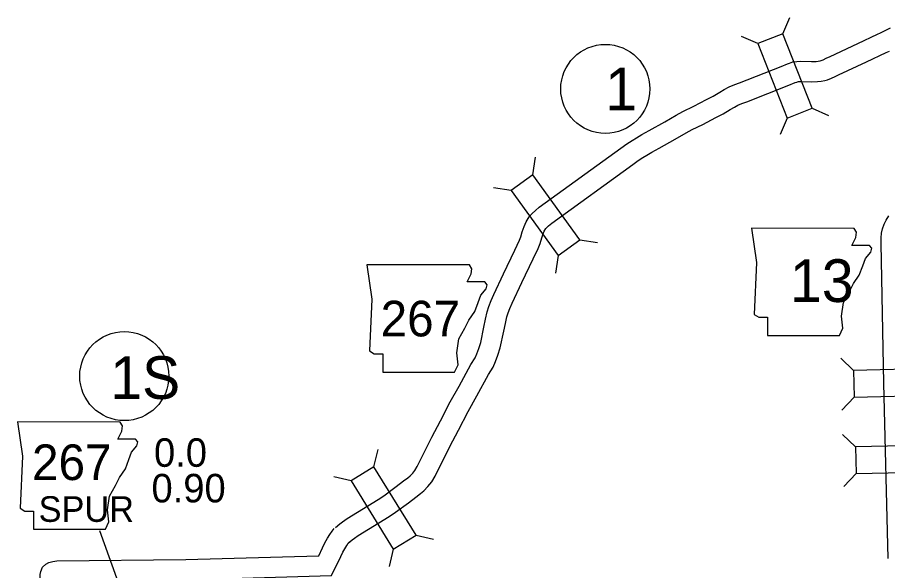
# Model space of a CAD drawing. Extents: x -939622 to -934222, y 1383701 to 1385301.
# Drawn here: x -936409.86 to -936371.19, y 1384482.07 to 1384506.67 of the extents above; entities that cross this region are included whole.
import ezdxf

# ---------------------------------------------------------------- set-up
doc = ezdxf.new("R2010")
doc.units = 0
for name, color, linetype in [('10', 7, 'Continuous'), ('20', 7, 'Continuous'), ('21', 7, 'Continuous'), ('25', 7, 'Continuous'), ('27', 7, 'Continuous')]:
    doc.layers.add(name, color=color, linetype=linetype)

msp = doc.modelspace()

# ---------------------------------------------------------------- linework, layer by layer
at = {"layer": '10'}
for points in [[(-936395.724, 1384483.995), (-936395.532, 1384484.151), (-936395.408, 1384484.247), (-936395.202, 1384484.386), (-936393.826, 1384485.234), (-936393.577, 1384485.402), (-936393.021, 1384485.813), (-936392.692, 1384486.061), (-936392.509, 1384486.202), (-936392.399, 1384486.292), (-936392.289, 1384486.402), (-936392.19, 1384486.53), (-936392.084, 1384486.708), (-936391.444, 1384488.004), (-936391.056, 1384488.738), (-936390.618, 1384489.574), (-936390.227, 1384490.274), (-936389.701, 1384491.237), (-936389.52, 1384491.537), (-936389.442, 1384491.71), (-936389.355, 1384491.949), (-936389.268, 1384492.217), (-936389.122, 1384492.9), (-936389.05, 1384493.255), (-936388.977, 1384493.573), (-936388.909, 1384493.821), (-936388.809, 1384494.084), (-936388.688, 1384494.344), (-936388.254, 1384495.264), (-936387.746, 1384496.324), (-936387.543, 1384496.759), (-936387.483, 1384496.908), (-936387.418, 1384497.136), (-936387.339, 1384497.371), (-936387.246, 1384497.584), (-936387.111, 1384497.806), (-936386.986, 1384497.953), (-936386.84, 1384498.088), (-936386.663, 1384498.233), (-936383.046, 1384500.854), (-936382.776, 1384501.056), (-936382.542, 1384501.203), (-936382.348, 1384501.321), (-936382.104, 1384501.46), (-936381.775, 1384501.638), (-936381.079, 1384502.032), (-936380.583, 1384502.324), (-936380.284, 1384502.489), (-936379.8, 1384502.718), (-936379.236, 1384503.014), (-936378.935, 1384503.175), (-936378.636, 1384503.346), (-936378.446, 1384503.462), (-936378.227, 1384503.58), (-936377.98, 1384503.681), (-936377.764, 1384503.757), (-936375.915, 1384504.487), (-936375.634, 1384504.602), (-936375.544, 1384504.639), (-936375.401, 1384504.688), (-936375.218, 1384504.711), (-936375.044, 1384504.72), (-936374.567, 1384504.709), (-936374.368, 1384504.717), (-936374.266, 1384504.726), (-936374.186, 1384504.742), (-936374.14, 1384504.755), (-936374.049, 1384504.791), (-936373.911, 1384504.862), (-936373.746, 1384504.936), (-936372.503, 1384505.516), (-936371.633, 1384505.921), (-936371.498, 1384505.987), (-936371.357, 1384506.053), (-936371.205, 1384506.129), (-936371.053, 1384506.214)], [(-936395.157, 1384483.296), (-936394.973, 1384483.446), (-936394.88, 1384483.518), (-936394.714, 1384483.63), (-936393.338, 1384484.477), (-936393.057, 1384484.667), (-936392.483, 1384485.092), (-936392.148, 1384485.344), (-936391.948, 1384485.497), (-936391.794, 1384485.625), (-936391.612, 1384485.805), (-936391.444, 1384486.022), (-936391.292, 1384486.278), (-936390.642, 1384487.594), (-936390.26, 1384488.319), (-936389.826, 1384489.145), (-936389.439, 1384489.839), (-936388.92, 1384490.789), (-936388.721, 1384491.119), (-936388.607, 1384491.372), (-936388.504, 1384491.656), (-936388.398, 1384491.983), (-936388.241, 1384492.717), (-936388.171, 1384493.064), (-936388.104, 1384493.353), (-936388.053, 1384493.541), (-936387.979, 1384493.734), (-936387.873, 1384493.962), (-936387.441, 1384494.877), (-936386.933, 1384495.939), (-936386.717, 1384496.401), (-936386.63, 1384496.617), (-936386.558, 1384496.869), (-936386.499, 1384497.047), (-936386.446, 1384497.168), (-936386.38, 1384497.277), (-936386.336, 1384497.328), (-936386.248, 1384497.41), (-936386.113, 1384497.52), (-936382.513, 1384500.129), (-936382.266, 1384500.314), (-936382.068, 1384500.438), (-936381.891, 1384500.546), (-936381.667, 1384500.673), (-936381.339, 1384500.85), (-936380.629, 1384501.253), (-936380.137, 1384501.542), (-936379.874, 1384501.687), (-936379.398, 1384501.912), (-936378.814, 1384502.219), (-936378.499, 1384502.387), (-936378.178, 1384502.571), (-936377.996, 1384502.682), (-936377.841, 1384502.766), (-936377.661, 1384502.839), (-936377.449, 1384502.914), (-936375.58, 1384503.652), (-936375.29, 1384503.77), (-936375.225, 1384503.797), (-936375.196, 1384503.807), (-936375.139, 1384503.814), (-936375.032, 1384503.819), (-936374.559, 1384503.808), (-936374.308, 1384503.818), (-936374.134, 1384503.834), (-936373.975, 1384503.867), (-936373.855, 1384503.9), (-936373.679, 1384503.969), (-936373.52, 1384504.05), (-936373.371, 1384504.117), (-936372.123, 1384504.7), (-936371.245, 1384505.108), (-936371.107, 1384505.176)], [(-936371.168, 1384482.603), (-936371.351, 1384490.411), (-936371.468, 1384496.619), (-936371.472, 1384496.867), (-936371.454, 1384497.082), (-936371.413, 1384497.267), (-936371.346, 1384497.473), (-936371.252, 1384497.657), (-936371.133, 1384497.845)], [(-936408.764, 1384476.532), (-936408.845, 1384481.893), (-936408.816, 1384482.034), (-936408.737, 1384482.223), (-936408.59, 1384482.354), (-936408.454, 1384482.435), (-936408.281, 1384482.483), (-936408.107, 1384482.505), (-936402.372, 1384482.567), (-936396.465, 1384482.734), (-936396.297, 1384483.081), (-936396.201, 1384483.299), (-936396.082, 1384483.511), (-936395.97, 1384483.682), (-936395.874, 1384483.83), (-936395.784, 1384483.937)], [(-936407.864, 1384476.559), (-936407.941, 1384481.607), (-936402.355, 1384481.667), (-936395.894, 1384481.85), (-936395.48, 1384482.702), (-936395.394, 1384482.897), (-936395.312, 1384483.044), (-936395.216, 1384483.191), (-936395.15, 1384483.293), (-936395.097, 1384483.355)]]:
    msp.add_lwpolyline(points, dxfattribs=at)
at = {"layer": '20'}
for p, q in [((-936375.849, 1384505.945), (-936375.534, 1384506.672)), ((-936376.954, 1384505.509), (-936377.68, 1384505.824)), ((-936374.54, 1384502.63), (-936373.814, 1384502.315)), ((-936375.645, 1384502.194), (-936375.961, 1384501.467)), ((-936386.953, 1384499.668), (-936386.828, 1384500.45)), ((-936387.915, 1384498.971), (-936388.697, 1384499.096)), ((-936384.862, 1384496.782), (-936384.08, 1384496.657)), ((-936385.824, 1384496.085), (-936385.949, 1384495.303)), ((-936372.697, 1384490.972), (-936373.27, 1384491.519)), ((-936372.669, 1384489.785), (-936373.216, 1384489.212)), ((-936372.617, 1384487.573), (-936373.19, 1384488.12)), ((-936394.011, 1384486.684), (-936393.828, 1384487.455)), ((-936372.589, 1384486.385), (-936373.136, 1384485.812)), ((-936395.022, 1384486.061), (-936395.793, 1384486.244)), ((-936392.142, 1384483.649), (-936391.372, 1384483.466)), ((-936393.154, 1384483.026), (-936393.337, 1384482.256))]:
    msp.add_line(p, q, dxfattribs=at)
for points in [[(-936376.954, 1384505.509), (-936375.645, 1384502.194), (-936374.54, 1384502.63), (-936375.849, 1384505.945)], [(-936384.862, 1384496.782), (-936386.953, 1384499.668), (-936387.915, 1384498.971), (-936385.824, 1384496.085)], [(-936372.669, 1384489.785), (-936369.106, 1384489.868), (-936369.134, 1384491.056), (-936372.697, 1384490.972)], [(-936369.054, 1384487.656), (-936372.617, 1384487.573), (-936372.589, 1384486.385), (-936369.026, 1384486.469)], [(-936395.022, 1384486.061), (-936393.154, 1384483.026), (-936392.142, 1384483.649), (-936394.011, 1384486.684)]]:
    msp.add_lwpolyline(points, close=True, dxfattribs=at)
at = {"layer": '21'}
msp.add_line((-936406.208, 1384483.862), (-936404.964, 1384480.4), dxfattribs=at)
for points in [[(-936377.239, 1384497.293), (-936377.011, 1384495.77), (-936377.112, 1384493.461), (-936376.909, 1384493.334), (-936376.529, 1384493.334), (-936376.529, 1384492.522), (-936373.331, 1384492.522), (-936373.179, 1384492.852), (-936373.23, 1384493.385), (-936373.153, 1384493.994), (-936372.874, 1384494.476), (-936372.697, 1384494.831), (-936372.443, 1384495.212), (-936372.291, 1384495.618), (-936372.164, 1384495.948), (-936371.935, 1384496.227), (-936371.885, 1384496.405), (-936371.986, 1384496.532), (-936372.773, 1384496.532), (-936372.595, 1384496.887), (-936372.57, 1384497.115), (-936372.675, 1384497.291)], [(-936394.333, 1384495.67), (-936394.104, 1384494.148), (-936394.206, 1384491.838), (-936394.003, 1384491.711), (-936393.622, 1384491.711), (-936393.622, 1384490.899), (-936390.425, 1384490.899), (-936390.272, 1384491.229), (-936390.323, 1384491.762), (-936390.247, 1384492.371), (-936389.968, 1384492.853), (-936389.79, 1384493.209), (-936389.536, 1384493.589), (-936389.384, 1384493.995), (-936389.257, 1384494.325), (-936389.029, 1384494.604), (-936388.978, 1384494.782), (-936389.08, 1384494.909), (-936389.866, 1384494.909), (-936389.689, 1384495.264), (-936389.663, 1384495.493), (-936389.769, 1384495.668)], [(-936409.855, 1384488.68), (-936409.627, 1384487.157), (-936409.728, 1384484.848), (-936409.525, 1384484.721), (-936409.145, 1384484.721), (-936409.145, 1384483.909), (-936405.947, 1384483.909), (-936405.795, 1384484.239), (-936405.846, 1384484.771), (-936405.77, 1384485.381), (-936405.491, 1384485.863), (-936405.313, 1384486.218), (-936405.059, 1384486.599), (-936404.907, 1384487.005), (-936404.78, 1384487.335), (-936404.552, 1384487.614), (-936404.501, 1384487.791), (-936404.602, 1384487.918), (-936405.389, 1384487.918), (-936405.211, 1384488.274), (-936405.186, 1384488.502), (-936405.291, 1384488.677)]]:
    msp.add_lwpolyline(points, close=True, dxfattribs=at)
at = {"layer": '27'}
for centre in [(-936383.73, 1384503.491), (-936405.104, 1384490.722)]:
    msp.add_circle(centre, 1.98, dxfattribs=at)

# ---------------------------------------------------------------- texts
at = {"layer": '21'}
for s, height, p in [('13', 1.9008, (-936375.524, 1384494.015)), ('267', 1.584, (-936393.715, 1384492.486)), ('267', 1.584, (-936409.206, 1384486.098)), ('SPUR', 1.1405, (-936408.913, 1384484.239))]:
    msp.add_text(s, height=height, dxfattribs=at).set_placement(p)
at = {"layer": '25'}
for s, p in [('0.0', (-936403.785, 1384486.687)), ('0.90', (-936403.897, 1384485.105))]:
    msp.add_text(s, height=1.2672, dxfattribs=at).set_placement(p)
at = {"layer": '27'}
for s, height, p in [('1', 1.901, (-936383.73, 1384502.541)), ('1S', 1.9008, (-936405.73, 1384489.705))]:
    msp.add_text(s, height=height, dxfattribs=at).set_placement(p)

doc.saveas('drawing.dxf')
